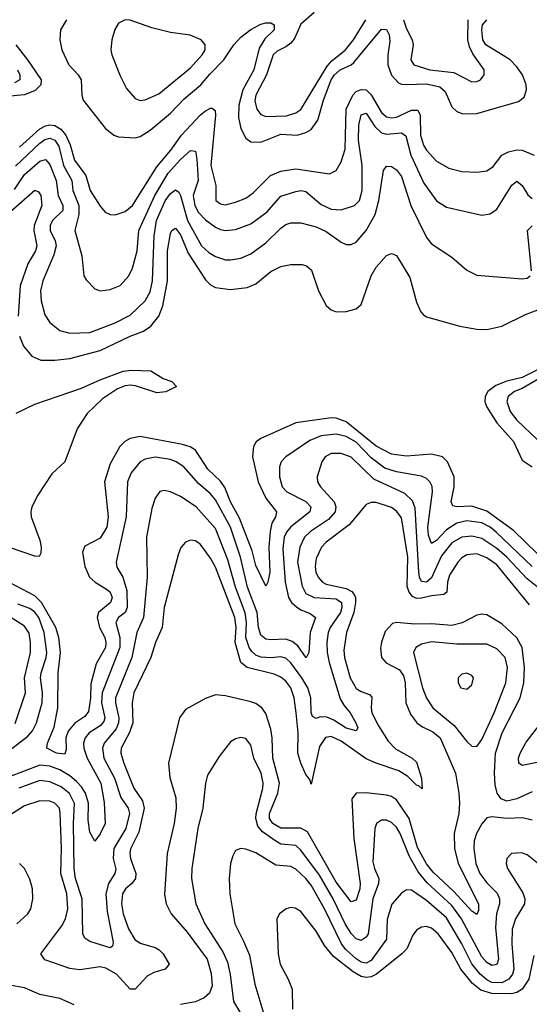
# Model space of a CAD drawing. Header units: inches. Extents: x 1694797 to 1849917, y 907313 to 1017959.
# Tile 374 of 656: x 1723810 to 1725839, y 1005070 to 1008990. Entities that reach past the tile are written whole.
import ezdxf

# ---------------------------------------------------------------- set-up
doc = ezdxf.new("R2010")
doc.units = ezdxf.units.IN
doc.header["$MEASUREMENT"] = 0
doc.layers.add('B7020', color=7, linetype='Continuous')

msp = doc.modelspace()

# ---------------------------------------------------------------- linework, layer by layer
at = {"layer": 'B7020', "color": 5}
for points, elevation in [([(1724982.1, 1009017.9), (1724930, 1008971.6), (1724904.6, 1008915.4), (1724890, 1008895.8), (1724870, 1008881.2), (1724834.8, 1008865.2), (1724819.6, 1008850), (1724792.7, 1008770), (1724750.6, 1008690), (1724747, 1008667), (1724753.9, 1008633.9), (1724770, 1008612.5), (1724790, 1008604.2), (1724873, 1008607), (1724910, 1008618.5), (1724930, 1008632.7), (1725034.8, 1008805.2), (1725053.5, 1008826.5), (1725107.5, 1008870), (1725139.2, 1008910), (1725187.9, 1008990)], 940), ([(1723996, 1008990), (1723972.2, 1008950), (1723969.5, 1008910), (1723978, 1008870), (1724005.3, 1008810), (1724042.7, 1008770), (1724054.8, 1008750), (1724057.1, 1008690), (1724063.2, 1008670), (1724150, 1008557.4), (1724185.3, 1008530), (1724203.9, 1008523.9), (1724270, 1008519.8), (1724290, 1008524.8), (1724330, 1008550.1), (1724410, 1008618.3), (1724465.1, 1008674.9), (1724531.6, 1008730), (1724566.6, 1008773.4), (1724623, 1008830), (1724662.6, 1008890), (1724690, 1008919.7), (1724730, 1008951.4), (1724770, 1008971.7), (1724790, 1008976.8), (1724810, 1008977.2), (1724823.1, 1008970), (1724823.9, 1008950), (1724786.8, 1008913.2), (1724764.1, 1008875.9), (1724741.8, 1008790), (1724698, 1008710), (1724682.8, 1008650), (1724681, 1008601), (1724690, 1008556.9), (1724710, 1008518.6), (1724730, 1008504.2), (1724770, 1008502.4), (1724850, 1008534.2), (1724915.1, 1008530), (1724950, 1008541), (1724970, 1008553.1), (1724997, 1008590), (1725020.1, 1008670), (1725050.2, 1008750), (1725062.9, 1008770), (1725085.6, 1008790), (1725129.9, 1008810), (1725140.4, 1008819.6), (1725250, 1008952.5), (1725270, 1008951), (1725280.6, 1008930), (1725284.4, 1008904.4), (1725276.1, 1008850), (1725275.8, 1008810), (1725290, 1008769.5), (1725318.5, 1008738.5), (1725330, 1008732.6), (1725350, 1008731.4), (1725430, 1008734.8), (1725483.1, 1008723.1), (1725503.9, 1008703.9), (1725530, 1008642.9), (1725550, 1008624.1), (1725574.5, 1008614.5), (1725630, 1008616.6), (1725796.3, 1008663.7), (1725818.9, 1008681.1), (1725827.9, 1008710), (1725826.2, 1008730), (1725811.4, 1008770), (1725790, 1008802), (1725763.4, 1008830), (1725666.3, 1008890), (1725653.5, 1008910), (1725649.7, 1008950), (1725653, 1008970), (1725669.8, 1008990)], 920), ([(1725338.5, 1008990), (1725350, 1008953.6), (1725372.2, 1008910), (1725376.3, 1008890), (1725367.8, 1008830), (1725379.7, 1008810), (1725443, 1008790), (1725539.1, 1008779.1), (1725610, 1008742.6), (1725630, 1008743.6), (1725644.5, 1008750), (1725659.7, 1008770), (1725659.7, 1008790), (1725614.1, 1008854.1), (1725601.2, 1008881.2), (1725594.7, 1008910), (1725595.7, 1008990)], 940), ([(1723794.9, 1008890), (1723841.7, 1008830), (1723895.4, 1008750), (1723893.9, 1008730), (1723872.3, 1008707.7), (1723830, 1008690.2), (1723670, 1008676)], 880), ([(1723801.8, 1008790), (1723811.2, 1008770), (1723811.2, 1008750), (1723790, 1008738.2)], 860), ([(1723810, 1008483), (1723890, 1008555.9), (1723912.4, 1008567.6), (1723930, 1008570.9), (1723950, 1008568), (1723974.4, 1008554.4), (1723994.4, 1008530), (1724011.7, 1008491.7), (1724029, 1008430), (1724073.6, 1008370), (1724090.6, 1008310), (1724130, 1008248.1), (1724150, 1008224.2), (1724170, 1008213.8), (1724190, 1008212.8), (1724230, 1008225.9), (1724259.9, 1008250), (1724356.1, 1008403.9), (1724412.2, 1008470), (1724453.8, 1008530), (1724530, 1008611.7), (1724550, 1008627.4), (1724570, 1008637.8), (1724577, 1008637), (1724588.9, 1008628.9), (1724589.3, 1008609.3), (1724570.7, 1008410), (1724591.3, 1008330), (1724591.5, 1008270), (1724610, 1008256.5), (1724630, 1008253.4), (1724670, 1008263.1), (1724710, 1008279.5), (1724739.5, 1008300.5), (1724809.3, 1008370), (1724850, 1008386.2), (1724910, 1008395.6), (1725044.1, 1008375.9), (1725069.9, 1008390.1), (1725090, 1008423.6), (1725105.9, 1008474.1), (1725110, 1008633.7), (1725136.5, 1008690), (1725150, 1008703.5), (1725170, 1008712.3), (1725190, 1008710.5), (1725210, 1008690.9), (1725250, 1008621), (1725270, 1008603.6), (1725290, 1008598.6), (1725310, 1008602.1), (1725370, 1008630.3), (1725395.7, 1008630), (1725404.6, 1008610), (1725406.5, 1008530), (1725417.9, 1008490), (1725430.1, 1008470), (1725470, 1008426.5), (1725518.2, 1008398.2), (1725570, 1008385.1), (1725630, 1008383.2), (1725670, 1008388.7), (1725695.2, 1008404.8), (1725730, 1008450.1), (1725755.7, 1008464.3), (1725790, 1008472), (1725810, 1008470.1), (1725858.5, 1008450)], 880), ([(1723793.4, 1008406.6), (1723890, 1008498), (1723910, 1008512.6), (1723930, 1008517.9), (1723950, 1008510.7), (1723965.7, 1008485.7), (1723984.3, 1008410), (1724017.4, 1008350), (1724021.3, 1008310), (1724045.3, 1008250), (1724045.3, 1008214.7), (1724030.1, 1008150), (1724057.3, 1008050), (1724065.7, 1007970), (1724074.3, 1007954.3), (1724110, 1007918), (1724130.4, 1007910.4), (1724170, 1007915.6), (1724210, 1007931.5), (1724245, 1007970), (1724259.2, 1008000.8), (1724278.4, 1008070), (1724284.8, 1008150), (1724348.8, 1008290), (1724401.3, 1008378.7), (1724450, 1008433.1), (1724490, 1008468.7), (1724510, 1008466.7), (1724515, 1008435), (1724520.1, 1008350), (1724501.5, 1008290), (1724507.5, 1008250), (1724522.7, 1008222.7), (1724550, 1008193.3), (1724590, 1008163.9), (1724610, 1008154.5), (1724630, 1008150.1), (1724670, 1008154.4), (1724730, 1008177.2), (1724795.7, 1008224.3), (1724850, 1008287.7), (1724910, 1008306.3), (1724930, 1008309.5), (1724950, 1008306.3), (1725010, 1008253.5), (1725050, 1008236.1), (1725090, 1008232.8), (1725143.5, 1008250), (1725162.8, 1008270), (1725173.2, 1008310), (1725174.1, 1008410), (1725158.9, 1008510), (1725160.7, 1008570), (1725170, 1008611.1), (1725190, 1008618.2), (1725224.2, 1008564.2), (1725250, 1008539.3), (1725270, 1008533.6), (1725330, 1008538.8), (1725347.1, 1008527.1), (1725367.2, 1008450), (1725419.6, 1008339.6), (1725470, 1008268.4), (1725510, 1008243), (1725650, 1008212), (1725683.2, 1008216.8), (1725710, 1008235.8), (1725770, 1008331.3), (1725790, 1008346.7), (1725810, 1008330.2), (1725832.6, 1008292.6), (1725850, 1008277.6)], 860), ([(1723790, 1008313.2), (1723830, 1008373.2), (1723890, 1008426.6), (1723912.9, 1008432.9), (1723930, 1008413.5), (1723955.8, 1008350), (1723963.3, 1008290), (1723981.4, 1008250), (1723981.4, 1008230), (1723941, 1008190), (1723930.9, 1008170), (1723932.1, 1008150), (1723951.2, 1008110), (1723954.9, 1008090), (1723946.8, 1008053.2), (1723901.8, 1007950), (1723893.4, 1007910), (1723895.3, 1007870), (1723910, 1007815.3), (1723930, 1007784.7), (1723970, 1007752.9), (1724010, 1007741.5), (1724090, 1007745.1), (1724190, 1007782.3), (1724250, 1007813), (1724310, 1007870.2), (1724330, 1007906.9), (1724338.9, 1007950), (1724345.5, 1008130), (1724355.3, 1008190), (1724390, 1008268.2), (1724410, 1008298.1), (1724430, 1008312.4), (1724443.2, 1008303.2), (1724450, 1008290.3), (1724478.3, 1008190), (1724534.1, 1008090), (1724563, 1008063), (1724590, 1008046.5), (1724630, 1008034.3), (1724650, 1008033.3), (1724690, 1008039.8), (1724730, 1008057.5), (1724790, 1008101.6), (1724850, 1008159.5), (1724870, 1008174.3), (1724890, 1008181.3), (1724930, 1008180.5), (1724990, 1008165.7), (1725030, 1008146.1), (1725090, 1008103.5), (1725110, 1008095), (1725130, 1008094.4), (1725150, 1008103.6), (1725190, 1008151), (1725225.2, 1008214.8), (1725240.3, 1008270), (1725258, 1008390), (1725270, 1008406.5), (1725290, 1008405.2), (1725310, 1008392.7), (1725330, 1008365.3), (1725367.4, 1008250), (1725430, 1008122.8), (1725450, 1008096.9), (1725530, 1008044.9), (1725590, 1007993.1), (1725630, 1007972.9), (1725810, 1007958.4), (1725830, 1007961.3), (1725842, 1007970)], 840), ([(1723773.3, 1008226.7), (1723870, 1008311), (1723884.9, 1008304.9), (1723893.9, 1008290), (1723898.5, 1008250), (1723867.3, 1008170), (1723866.4, 1008150), (1723878.5, 1008090), (1723872.7, 1008070), (1723842.5, 1008017.5), (1723812.7, 1007930), (1723804.8, 1007810)], 820), ([(1723810.1, 1007730.1), (1723825.1, 1007690), (1723859.1, 1007650), (1723894.7, 1007634.7), (1723950, 1007634), (1724010, 1007640.6), (1724130, 1007673.1), (1724250, 1007729.7), (1724303.4, 1007750), (1724332.6, 1007770), (1724363.8, 1007810), (1724380.3, 1007850), (1724398.6, 1007950), (1724398.7, 1008070), (1724410, 1008139.1), (1724415.4, 1008150), (1724430, 1008160.2), (1724450, 1008133), (1724480.6, 1008060.6), (1724550, 1007954), (1724570, 1007934.6), (1724590, 1007924.1), (1724650, 1007916.2), (1724715.9, 1007924.1), (1724750, 1007938.2), (1724810, 1007986.7), (1724850, 1008007.3), (1724890, 1008015), (1724935.1, 1008015.1), (1724952.4, 1008010), (1724972.2, 1007992.2), (1725000.1, 1007910), (1725030, 1007851.8), (1725050, 1007834.6), (1725070, 1007827.2), (1725110, 1007828.7), (1725150, 1007838.9), (1725170, 1007856), (1725209.9, 1007970), (1725230, 1008004.7), (1725270, 1008050.4), (1725290, 1008059.3), (1725310, 1008050.6), (1725363, 1007963), (1725390, 1007865.5), (1725407.1, 1007827.1), (1725416.5, 1007816.5), (1725430, 1007807.4), (1725562.8, 1007770), (1725630, 1007757.5), (1725670, 1007757), (1725730, 1007770.1), (1725824.5, 1007815.5), (1725890, 1007840.8)], 820), ([(1725848, 1007990), (1725832.4, 1008150), (1725850, 1008169.2)], 840), ([(1723796.1, 1007423.9), (1723870, 1007459.7), (1724056.9, 1007523.1), (1724130, 1007556.6), (1724222, 1007590), (1724254.7, 1007594.7), (1724332, 1007592), (1724381.1, 1007561.1), (1724416, 1007550), (1724434, 1007530), (1724391.7, 1007508.3), (1724355.8, 1007504.2), (1724271.7, 1007531.7), (1724250, 1007535.3), (1724230, 1007532.4), (1724199.7, 1007520.3), (1724139.7, 1007480.3), (1724078.5, 1007421.5), (1724039.6, 1007360.4), (1723990.6, 1007230), (1723938.5, 1007181.5), (1723882.9, 1007097.1), (1723858.8, 1007050), (1723854.3, 1007030), (1723856.4, 1007010), (1723890, 1006917.4), (1723895.1, 1006890), (1723894.1, 1006865.9), (1723888, 1006852), (1723870, 1006854.3), (1723770, 1006888)], 780), ([(1725919.9, 1007620.1), (1725810, 1007565.2), (1725749, 1007551), (1725706.2, 1007533.8), (1725674.2, 1007510), (1725663.9, 1007490), (1725662.3, 1007470), (1725668.5, 1007450), (1725710, 1007384.9), (1725776.7, 1007310), (1725810, 1007235.7), (1725850.1, 1007210.1)], 820), ([(1725890, 1007567.3), (1725810, 1007521.9), (1725780.5, 1007510), (1725754.4, 1007490), (1725749.2, 1007470), (1725763.4, 1007430), (1725790, 1007394.8), (1725870, 1007318.4)], 840), ([(1725870, 1006864.5), (1725776.7, 1006956.7), (1725670, 1007032.6), (1725610, 1007053.5), (1725550.5, 1007050.5), (1725534.5, 1007054.5), (1725527.5, 1007070), (1725539.7, 1007130), (1725539.3, 1007170), (1725512.8, 1007230), (1725492.9, 1007250), (1725450, 1007260.1), (1725350, 1007251.8), (1725290, 1007260.1), (1725230, 1007292.2), (1725110, 1007389.2), (1725070, 1007403.5), (1725050, 1007404.8), (1724910, 1007384.4), (1724770, 1007322.8), (1724751.4, 1007308.6), (1724740.4, 1007290), (1724736.9, 1007250), (1724759.7, 1007150), (1724790, 1007084.7), (1724832.2, 1007030), (1724828, 1007010), (1724814.4, 1006985.6), (1724807.3, 1006952.7), (1724801.9, 1006890), (1724805.7, 1006790), (1724798.5, 1006750), (1724790, 1006734), (1724750, 1006817.4), (1724735.2, 1006875.2), (1724684.8, 1007004.8), (1724649.6, 1007069.6), (1724626.7, 1007126.7), (1724610, 1007152.2), (1724559.8, 1007199.8), (1724510, 1007275.5), (1724488.7, 1007288.7), (1724458.3, 1007298.3), (1724290, 1007330.4), (1724250, 1007323), (1724229, 1007311), (1724209, 1007291), (1724170, 1007221.8), (1724147.8, 1007150), (1724162.4, 1007010), (1724156.5, 1006970), (1724130, 1006926.1), (1724070, 1006893.8), (1724059.8, 1006870), (1724070, 1006812.7), (1724088.2, 1006770), (1724110.2, 1006750), (1724160.1, 1006720.1), (1724170.8, 1006710), (1724178.1, 1006690), (1724172.2, 1006670), (1724124.4, 1006630), (1724118.7, 1006610), (1724127.8, 1006570), (1724148.8, 1006530), (1724153.7, 1006510), (1724151.8, 1006490), (1724114.1, 1006425.9), (1724094.1, 1006345.9), (1724092.1, 1006287.9), (1724084.1, 1006235.9), (1724070, 1006216), (1724030, 1006189.5), (1724002.6, 1006157.4), (1723994, 1006130), (1723995.5, 1006084.5), (1723990, 1006065.7), (1723957.4, 1006070), (1723918.8, 1006090), (1723921.5, 1006110), (1723947.5, 1006172.5), (1723962, 1006250), (1723963.8, 1006390), (1723972.6, 1006470), (1723966.2, 1006530), (1723953.8, 1006570), (1723897.7, 1006670), (1723870, 1006696.2), (1723770, 1006749)], 820), ([(1725850, 1006812.7), (1725707.3, 1006950), (1725682.6, 1006970), (1725650, 1006987.3), (1725590, 1006994.9), (1725550, 1006985.8), (1725510, 1006959.4), (1725470, 1006916.2), (1725450, 1006903.7), (1725437.4, 1006937.4), (1725434.5, 1006970), (1725453.8, 1007110), (1725451.8, 1007131.8), (1725443.2, 1007150), (1725430, 1007162.7), (1725410, 1007172.5), (1725310, 1007189.9), (1725263.7, 1007203.7), (1725210, 1007245.7), (1725150, 1007308.3), (1725110, 1007330.9), (1725070, 1007339.8), (1725010, 1007332.4), (1724965.5, 1007314.5), (1724869.2, 1007250), (1724851, 1007230), (1724844.8, 1007210), (1724843.9, 1007170), (1724854.8, 1007130), (1724873.7, 1007110), (1724950, 1007072), (1724968.8, 1007050), (1724965, 1007030), (1724889.4, 1006970.6), (1724871.8, 1006950), (1724862.9, 1006930), (1724857.5, 1006882.5), (1724867, 1006750), (1724880.2, 1006690), (1724892.6, 1006670), (1724911.6, 1006651.6), (1724930, 1006639.6), (1724966.1, 1006626.1), (1724987.7, 1006610), (1724966.8, 1006550), (1724961.1, 1006470), (1724951.1, 1006448.9), (1724917.4, 1006497.4), (1724894.3, 1006514.3), (1724870, 1006523.6), (1724810, 1006520.4), (1724790, 1006523.4), (1724770, 1006539.5), (1724760.4, 1006570), (1724756.1, 1006630), (1724717.2, 1006730), (1724689.2, 1006850), (1724649.9, 1006970), (1724590, 1007078.4), (1724570, 1007102.4), (1724522.7, 1007142.7), (1724463.7, 1007210), (1724432.5, 1007230), (1724410, 1007238.3), (1724350, 1007247.9), (1724310, 1007240.4), (1724290, 1007229.9), (1724254.5, 1007185.5), (1724239.1, 1007150), (1724233.7, 1007010), (1724194.5, 1006830), (1724197.2, 1006810), (1724220.8, 1006770), (1724237.2, 1006717.2), (1724238.3, 1006650), (1724230.1, 1006629.9), (1724203.2, 1006610), (1724193, 1006590), (1724208.3, 1006530), (1724208.3, 1006490), (1724138, 1006310), (1724135.9, 1006270), (1724149.1, 1006210), (1724145, 1006195.1), (1724130, 1006177.8), (1724086.8, 1006150), (1724070.6, 1006130), (1724064.9, 1006110), (1724065.8, 1006090), (1724078.5, 1006050), (1724132.6, 1005950), (1724146.8, 1005873.2), (1724150.1, 1005790), (1724130, 1005748.2), (1724110, 1005719.5), (1724090, 1005755.1), (1724082.9, 1005802.9), (1724083.5, 1005870), (1724072.2, 1005910), (1724055.9, 1005935.9), (1724036.2, 1005956.2), (1724010, 1005979.2), (1723970, 1006002.9), (1723930, 1006017.4), (1723890, 1006021.8), (1723765.5, 1005974.5)], 840), ([(1725890, 1006716.4), (1725830, 1006764.1), (1725749.6, 1006850), (1725710, 1006884.8), (1725650, 1006924.3), (1725610, 1006933.6), (1725570, 1006929.6), (1725530, 1006906.7), (1725490, 1006855.4), (1725450, 1006767.5), (1725430, 1006750.4), (1725410, 1006752.7), (1725401.5, 1006770), (1725398.6, 1006790), (1725385, 1007045), (1725374.4, 1007074.4), (1725343.2, 1007103.2), (1725220.1, 1007160.1), (1725130, 1007247.5), (1725090, 1007262.4), (1725050, 1007262.2), (1725026, 1007250), (1725012.6, 1007230), (1724994.3, 1007170), (1724995.2, 1007150), (1725007.2, 1007130), (1725062.2, 1007070), (1725069.2, 1007050), (1725065.9, 1007030), (1725039.8, 1007000.2), (1724967.5, 1006952.5), (1724944.3, 1006930), (1724925, 1006890), (1724916.7, 1006830), (1724934.9, 1006734.9), (1724950, 1006705.7), (1724982.4, 1006690), (1725070, 1006683.6), (1725091.1, 1006670), (1725093.1, 1006650), (1725086.8, 1006630), (1725046.3, 1006570), (1725037.7, 1006550), (1725032.5, 1006510), (1725034.5, 1006470), (1725042.3, 1006430), (1725085.7, 1006285.7), (1725100.1, 1006260.1), (1725125.5, 1006230), (1725147.8, 1006190), (1725155.8, 1006170), (1725150, 1006158.9), (1725110, 1006168.9), (1725061.4, 1006201.4), (1725033, 1006213), (1725006.1, 1006213.9), (1724990, 1006207.4), (1724976, 1006216), (1724971.1, 1006231.1), (1724969.2, 1006290), (1724956.7, 1006330), (1724933.7, 1006370), (1724890, 1006428.9), (1724870, 1006448), (1724850, 1006453.3), (1724810, 1006449), (1724770, 1006452.1), (1724750, 1006460.1), (1724734.6, 1006474.6), (1724723.9, 1006490), (1724710, 1006530), (1724713.8, 1006590), (1724708.2, 1006628.2), (1724669.2, 1006730), (1724639.1, 1006839.1), (1724590, 1006964.7), (1724512.5, 1007050), (1724450, 1007092.1), (1724410, 1007109.8), (1724384.9, 1007115.1), (1724368.2, 1007111.8), (1724350, 1007084.5), (1724336.7, 1007043.3), (1724315.7, 1006930), (1724317.5, 1006770), (1724303.5, 1006610), (1724277, 1006550), (1724256.5, 1006450), (1724191, 1006290), (1724191.3, 1006270), (1724204.9, 1006210), (1724204, 1006190), (1724194, 1006166), (1724146.6, 1006110), (1724140.3, 1006090), (1724145.3, 1006050), (1724187.5, 1005970), (1724212.8, 1005892.8), (1724242.7, 1005850), (1724247.6, 1005830), (1724232.6, 1005770), (1724184.4, 1005690), (1724182.1, 1005650), (1724192.4, 1005607.6), (1724189.1, 1005590), (1724163.4, 1005550), (1724153.7, 1005510), (1724158.5, 1005438.5), (1724182.9, 1005317.1), (1724179.2, 1005300.8), (1724170, 1005294.7), (1724090, 1005319.7), (1724070, 1005333.3), (1724061.6, 1005350), (1724059, 1005490), (1724032.7, 1005570), (1724026.7, 1005610), (1724025, 1005790), (1724028.7, 1005868.7), (1724008.6, 1005908.6), (1723976, 1005936), (1723930, 1005955.2), (1723890, 1005960.6), (1723806.3, 1005930)], 860), ([(1725839.8, 1006659.8), (1725710, 1006818.8), (1725670, 1006847.8), (1725630, 1006862.8), (1725590, 1006859), (1725570, 1006846.9), (1725554.4, 1006830), (1725521.4, 1006778.6), (1725513.9, 1006750), (1725511.2, 1006710), (1725499.1, 1006700.9), (1725450, 1006696.2), (1725410, 1006686.2), (1725390, 1006685.9), (1725373.6, 1006693.6), (1725360.1, 1006710), (1725352.9, 1006732.9), (1725355.5, 1006850), (1725330, 1007007), (1725312, 1007032), (1725290, 1007047.5), (1725230, 1007067.4), (1725210, 1007067), (1725190, 1007059), (1725121.8, 1006978.2), (1725030.1, 1006910), (1725011.2, 1006890), (1724990, 1006844.2), (1724986.8, 1006813.2), (1724989.7, 1006790.3), (1724998, 1006770), (1725015.3, 1006750), (1725030, 1006742.8), (1725110, 1006725.8), (1725133.1, 1006713.1), (1725141.8, 1006701.8), (1725147.1, 1006690), (1725147.3, 1006670), (1725140.6, 1006630), (1725111.6, 1006550), (1725100.8, 1006479.2), (1725103.2, 1006450), (1725126.2, 1006370), (1725150, 1006327.5), (1725170, 1006315), (1725203.2, 1006303.2), (1725212.3, 1006292.3), (1725208.9, 1006250), (1725212.3, 1006230), (1725238, 1006178), (1725277.1, 1006117.1), (1725306.6, 1006086.6), (1725372.7, 1006050), (1725390, 1006034), (1725409.4, 1005970.6), (1725412.1, 1005927.9), (1725399.6, 1005939.6), (1725390, 1005942.3), (1725356, 1005976), (1725319.8, 1005999.8), (1725230, 1006029.2), (1725190, 1006047), (1725090, 1006117.6), (1725050, 1006136), (1725028, 1006132), (1725004.1, 1006095.9), (1724970, 1005946), (1724964.7, 1005964.7), (1724950, 1005984.7), (1724930, 1006029.9), (1724917.9, 1006070), (1724918.2, 1006150), (1724910.7, 1006230.7), (1724902.6, 1006290), (1724889.7, 1006329.7), (1724870, 1006356.6), (1724850, 1006372.8), (1724823.9, 1006383.9), (1724716.2, 1006410), (1724690.7, 1006430), (1724668.3, 1006510), (1724671.8, 1006570), (1724666.6, 1006610), (1724590, 1006809.8), (1724570, 1006846), (1724530, 1006900.8), (1724510, 1006914.6), (1724490, 1006917.2), (1724470, 1006909.7), (1724451.7, 1006888.3), (1724440.9, 1006859.1), (1724385.1, 1006650), (1724376.8, 1006570), (1724351.1, 1006510), (1724332, 1006450), (1724264.2, 1006310), (1724257.8, 1006270), (1724260.5, 1006190), (1724247.9, 1006152.1), (1724214.4, 1006090), (1724213.2, 1006070), (1724225.2, 1006030), (1724264.2, 1005930), (1724299.5, 1005879.5), (1724305.2, 1005850), (1724285.2, 1005754.8), (1724251.8, 1005688.2), (1724248.3, 1005670), (1724250.8, 1005650), (1724273.2, 1005590), (1724271.4, 1005570), (1724256.1, 1005550), (1724231.1, 1005530), (1724219.1, 1005510), (1724215.5, 1005470), (1724222.8, 1005430), (1724242.9, 1005370), (1724268.2, 1005328.2), (1724290, 1005312.6), (1724350, 1005295.6), (1724366.1, 1005286.1), (1724381.6, 1005270), (1724404.7, 1005230), (1724389.2, 1005210), (1724344.3, 1005195.7), (1724318.3, 1005181.7), (1724270, 1005129.3), (1724250, 1005130.5), (1724195, 1005190), (1724153.4, 1005213.4), (1724130, 1005218.7), (1724050, 1005206.9), (1724010, 1005211.9), (1723910, 1005247), (1723894.9, 1005270), (1723978, 1005382), (1723992.2, 1005410), (1724002.3, 1005450), (1723997.6, 1005510), (1723973.5, 1005590), (1723976.1, 1005690), (1723972, 1005832), (1723968.2, 1005850), (1723950, 1005870.4), (1723930, 1005878.3), (1723890, 1005879.7), (1723830, 1005860.4), (1723717.3, 1005790)], 880), ([(1723755.6, 1006070), (1723842.6, 1006137.4), (1723861, 1006159), (1723877.1, 1006190), (1723899.6, 1006270), (1723901.3, 1006310), (1723892.6, 1006370), (1723895.3, 1006390), (1723915.9, 1006450), (1723918.5, 1006470), (1723908, 1006550), (1723886, 1006610), (1723870, 1006631.4), (1723850, 1006645.2), (1723802.4, 1006662.4)], 840), ([(1723792, 1006188), (1723832.9, 1006310), (1723828.9, 1006370), (1723853.8, 1006470), (1723853.5, 1006510), (1723847.3, 1006547.3), (1723830, 1006575.8), (1723730, 1006637.5)], 860), ([(1725850, 1005915.1), (1725790, 1005887.1), (1725750, 1005878.6), (1725727.1, 1005887.1), (1725711.1, 1005910), (1725703.4, 1005943.4), (1725700.1, 1005990), (1725703.8, 1006070), (1725731.3, 1006150), (1725802.7, 1006290), (1725817, 1006350), (1725820.2, 1006410), (1725810.9, 1006490), (1725790, 1006528.7), (1725730, 1006583.9), (1725670, 1006620.6), (1725650, 1006623.4), (1725630, 1006618.5), (1725572, 1006588), (1725530, 1006577.5), (1725450, 1006584.6), (1725383.2, 1006583.2), (1725310.7, 1006589.3), (1725294.2, 1006585.8), (1725265.6, 1006554.4), (1725250, 1006511.3), (1725247, 1006487), (1725250.9, 1006450.9), (1725259.4, 1006439.4), (1725269.3, 1006429.3), (1725321.8, 1006401.8), (1725338.1, 1006378.1), (1725344.4, 1006350), (1725347.5, 1006270), (1725365.4, 1006225.4), (1725391.8, 1006190), (1725414, 1006174), (1725454.7, 1006154.7), (1725484, 1006130), (1725544.6, 1005990), (1725559.1, 1005910), (1725560.9, 1005870), (1725559, 1005830), (1725540.5, 1005750), (1725541, 1005690), (1725556.4, 1005630), (1725637.4, 1005470), (1725637.1, 1005442.9), (1725630, 1005427), (1725610, 1005439.9), (1725539.1, 1005519.1), (1725455.7, 1005595.7), (1725429.2, 1005629.2), (1725394.3, 1005694.3), (1725360.8, 1005810), (1725310, 1005883.5), (1725290, 1005896.7), (1725270, 1005902.4), (1725189, 1005911), (1725150.1, 1005909.9), (1725132.4, 1005887.6), (1725140.5, 1005730), (1725165.5, 1005550), (1725164.3, 1005530), (1725150, 1005484.8), (1725130, 1005478.3), (1725070, 1005556), (1724956.5, 1005756.5), (1724930, 1005771.1), (1724850, 1005770.3), (1724818.2, 1005790), (1724804.9, 1005810), (1724804.7, 1005830), (1724838.1, 1005910), (1724844.6, 1005950), (1724817.9, 1006050), (1724816, 1006130), (1724810, 1006165.4), (1724790, 1006227), (1724774.3, 1006250), (1724750, 1006267.1), (1724730, 1006273.8), (1724630, 1006297.6), (1724590, 1006301.2), (1724550, 1006286.6), (1724470, 1006243.8), (1724446.7, 1006210), (1724402, 1006030), (1724407.5, 1005972.5), (1724431.6, 1005891.6), (1724432.6, 1005850), (1724425.5, 1005790), (1724397.7, 1005670), (1724386.5, 1005506.5), (1724393.7, 1005470), (1724412.7, 1005430), (1724477.3, 1005357.3), (1724556.3, 1005250), (1724572.9, 1005192.9), (1724576.3, 1005143.7), (1724565.4, 1005114.6), (1724544.3, 1005095.7), (1724510, 1005079.5), (1724450, 1005068.5)], 920), ([(1725890, 1006036.5), (1725810, 1006020.6), (1725797.7, 1006030), (1725796.5, 1006050), (1725803, 1006070), (1725826.1, 1006113.9), (1725885.9, 1006190)], 880), ([(1725850, 1005803), (1725811.5, 1005811.5), (1725749.9, 1005809.9), (1725690, 1005816.5), (1725670, 1005812.1), (1725650, 1005788.5), (1725628.9, 1005750), (1725620, 1005720), (1725617.6, 1005690), (1725625.8, 1005630), (1725642.1, 1005590), (1725670, 1005553.8), (1725711.7, 1005511.7), (1725721, 1005490), (1725720.1, 1005470), (1725708.5, 1005430), (1725705.1, 1005374.9), (1725716.4, 1005250), (1725710, 1005228.1), (1725690, 1005224.2), (1725670, 1005235.9), (1725650, 1005259.2), (1725568.9, 1005410), (1725530, 1005462.7), (1725432.9, 1005552.9), (1725396.9, 1005596.9), (1725360.3, 1005660.3), (1725324.5, 1005750), (1725310, 1005774.9), (1725290, 1005794), (1725270, 1005802.8), (1725250, 1005802.6), (1725230.7, 1005789.3), (1725223.5, 1005770), (1725216.4, 1005636.4), (1725222.5, 1005610), (1725239.7, 1005570), (1725238.7, 1005550), (1725216.5, 1005490), (1725197.9, 1005350), (1725190, 1005337), (1725170, 1005323.6), (1725150, 1005329.9), (1725130, 1005350.9), (1725105.7, 1005390), (1725058.3, 1005490), (1725003.6, 1005583.6), (1724930, 1005683.1), (1724910, 1005701.5), (1724850, 1005707.9), (1724830, 1005718.7), (1724776.8, 1005756.8), (1724758.8, 1005778.8), (1724750.2, 1005810), (1724752.3, 1005827.7), (1724778.6, 1005930), (1724779.7, 1005950), (1724771.4, 1005990), (1724742.6, 1006050), (1724730, 1006100.9), (1724710, 1006128.2), (1724690, 1006132.1), (1724670, 1006127.1), (1724650, 1006115.1), (1724603.9, 1006056.1), (1724557.4, 1005982.6), (1724549.4, 1005950), (1724539.2, 1005850), (1724519.3, 1005770), (1724495.8, 1005610), (1724494.7, 1005570), (1724511.7, 1005470), (1724547.5, 1005390), (1724619, 1005279), (1724637.4, 1005237.4), (1724648.6, 1005188.6), (1724660.8, 1005080.8), (1724727.4, 1004970)], 940), ([(1725870, 1005632.5), (1725830, 1005664.4), (1725807.4, 1005672.6), (1725768.5, 1005670), (1725749.2, 1005650), (1725747, 1005630), (1725752.6, 1005610), (1725813.8, 1005513.8), (1725821.6, 1005490), (1725819.8, 1005470), (1725784.6, 1005410), (1725770.9, 1005369.1), (1725769, 1005311), (1725777.8, 1005210), (1725771.7, 1005190), (1725756.9, 1005170), (1725730, 1005155.7), (1725690, 1005156.5), (1725670, 1005166.6), (1725642.9, 1005190), (1725610, 1005230.4), (1725570.1, 1005310.1), (1725510, 1005413.8), (1725430, 1005483), (1725370, 1005523.9), (1725350, 1005525.5), (1725330, 1005512.7), (1725291.5, 1005468.5), (1725272.5, 1005407.5), (1725270.6, 1005329.4), (1725210, 1005244.1), (1725190, 1005232.8), (1725170, 1005237.5), (1725150, 1005251.1), (1725108, 1005288), (1725090.8, 1005310), (1725023.2, 1005450), (1724970, 1005543.8), (1724950, 1005571.2), (1724910, 1005607.8), (1724890, 1005618), (1724830, 1005624.2), (1724750, 1005673), (1724710, 1005687.2), (1724690, 1005689.7), (1724670, 1005682), (1724658.9, 1005661.1), (1724649.2, 1005630), (1724644.6, 1005570), (1724647.4, 1005510), (1724666.2, 1005390), (1724701.6, 1005321.6), (1724724.7, 1005264.7), (1724746.4, 1005150), (1724782.5, 1005030)], 960), ([(1723798.9, 1005390), (1723843.2, 1005430), (1723854, 1005450), (1723862.6, 1005490), (1723860.6, 1005530), (1723850, 1005568.2), (1723830, 1005609.7), (1723810, 1005629.8)], 920), ([(1725856.5, 1005263.5), (1725836.8, 1005170), (1725810.4, 1005129.6), (1725790, 1005117.2), (1725768.6, 1005111.4), (1725690, 1005112.7), (1725646.6, 1005126.6), (1725612.9, 1005152.9), (1725566.2, 1005210), (1725530, 1005275.8), (1725476.7, 1005350), (1725450, 1005373), (1725430, 1005378.8), (1725410, 1005376.5), (1725390, 1005364.2), (1725375.5, 1005344.5), (1725351.4, 1005290), (1725332.2, 1005270), (1725230.7, 1005189.3), (1725210, 1005179.5), (1725190, 1005176.7), (1725170, 1005180.7), (1725138.4, 1005198.4), (1725059.9, 1005259.9), (1725023.7, 1005303.7), (1724990, 1005361.4), (1724930, 1005439.2), (1724907.5, 1005452.5), (1724890, 1005455.1), (1724871, 1005450), (1724844.9, 1005430), (1724834.4, 1005410), (1724839.1, 1005270), (1724847.5, 1005230), (1724879.4, 1005170), (1724894.3, 1005130), (1724895.8, 1005050)], 980), ([(1724027.5, 1005067.5), (1723970, 1005093.1), (1723890, 1005109), (1723830, 1005135.3), (1723770, 1005146.1)], 920)]:
    msp.add_lwpolyline(points, dxfattribs=dict(at, elevation=elevation))
for points, elevation in [([(1724230, 1008989.8), (1724203.9, 1008976.1), (1724188.5, 1008951.5), (1724177.1, 1008910), (1724173.4, 1008870), (1724177.4, 1008850), (1724210, 1008766.4), (1724235.7, 1008715.7), (1724270, 1008676.1), (1724290, 1008668.6), (1724310.2, 1008670.2), (1724364.7, 1008695.3), (1724490, 1008798.8), (1724536.8, 1008850), (1724548, 1008870), (1724548.9, 1008890), (1724533.1, 1008910), (1724488.6, 1008928.6), (1724410, 1008939.2), (1724336.9, 1008956.9), (1724250, 1008988.5)], 940), ([(1725450, 1006513.3), (1725410, 1006503.9), (1725386.9, 1006490), (1725377.7, 1006470), (1725414, 1006330), (1725430, 1006288.2), (1725454.4, 1006250), (1725540, 1006180), (1725590, 1006116.5), (1725610, 1006097.8), (1725630, 1006096), (1725650, 1006123.6), (1725699.4, 1006230), (1725746.2, 1006350), (1725752, 1006410), (1725743.2, 1006450), (1725710, 1006485.2), (1725670, 1006502.9), (1725550, 1006503)], 940), ([(1725590, 1006387.6), (1725570, 1006383.6), (1725556.4, 1006370), (1725556.4, 1006350), (1725566.7, 1006330), (1725590, 1006324.9), (1725610, 1006342), (1725616.9, 1006370), (1725610, 1006378.4)], 960)]:
    msp.add_lwpolyline(points, close=True, dxfattribs=dict(at, elevation=elevation))

doc.saveas('drawing.dxf')
